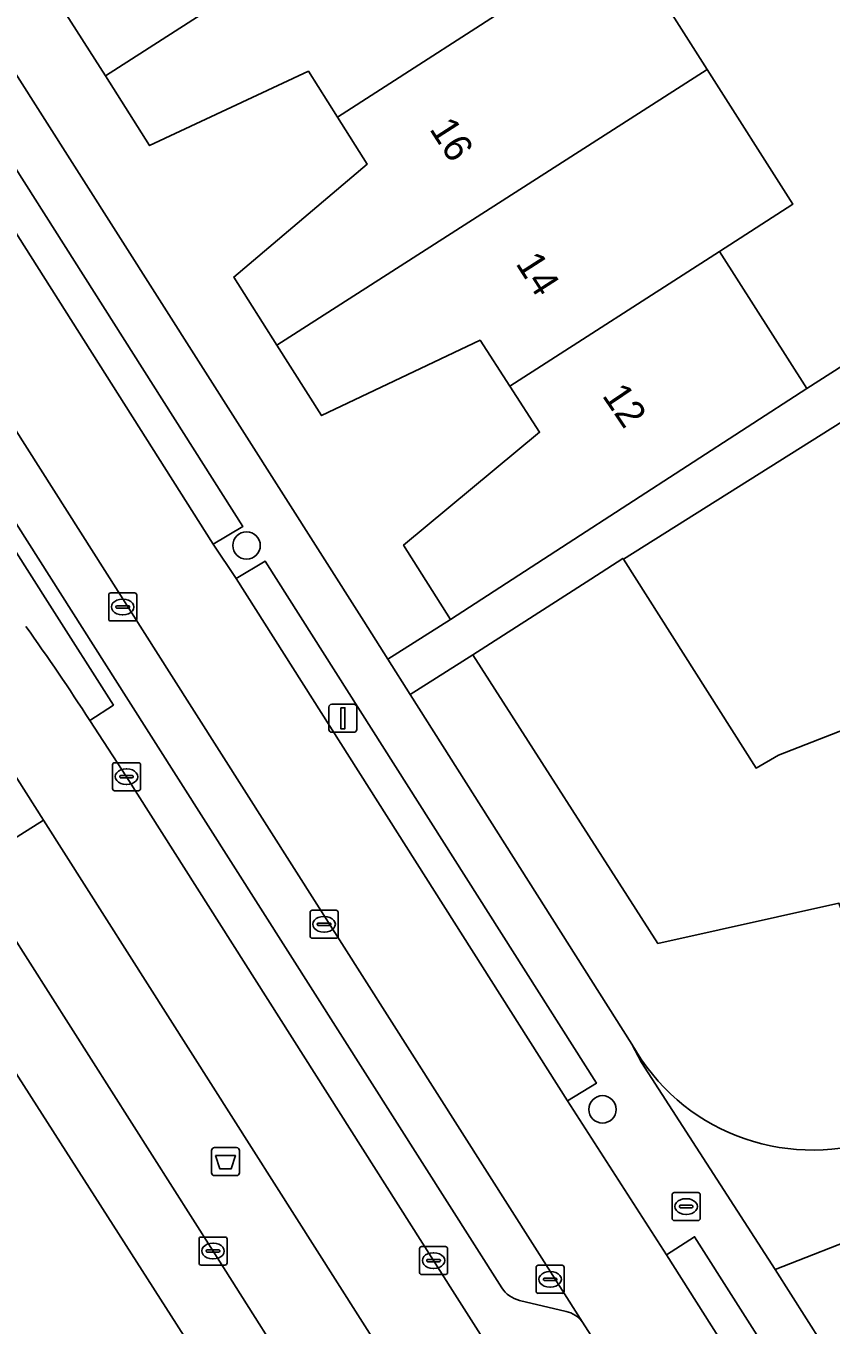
# Model space of a CAD drawing. Extents: x 159680 to 160786, y 387323 to 388340.
# Drawn here: x 159913.03 to 159941.76, y 387571.26 to 387617.6 of the extents above; entities that cross this region are included whole.
import ezdxf

# ---------------------------------------------------------------- set-up
doc = ezdxf.new("R2010")
doc.units = 0
for name, color, linetype in [('IMGEO_Afvalbak', 7, 'Continuous'), ('IMGEO_Berm_groen', 7, 'Continuous'), ('IMGEO_Boom', 7, 'Continuous'), ('IMGEO_Brandkraan', 7, 'Continuous'), ('IMGEO_Erf', 7, 'Continuous'), ('IMGEO_Fietspad_gesloten', 7, 'Continuous'), ('IMGEO_Kolk', 7, 'Continuous'), ('IMGEO_Lichtmast', 7, 'Continuous'), ('IMGEO_OVBaan_gesloten', 7, 'Continuous'), ('IMGEO_Pand', 7, 'Continuous'), ('IMGEO_Pand_nummerreeks', 7, 'Continuous'), ('IMGEO_Rijbaan_lokaal_open', 7, 'Continuous'), ('IMGEO_Rijbaan_regionaal_gesloten', 7, 'Continuous'), ('IMGEO_Verkeerseiland_groen', 7, 'Continuous'), ('IMGEO_Voetpad_open', 7, 'Continuous')]:
    doc.layers.add(name, color=color, linetype=linetype)

msp = doc.modelspace()

# ---------------------------------------------------------------- linework, layer by layer
at = {"layer": 'IMGEO_Afvalbak'}
for p, q in [((159919.759, 387577.588), (159920.549, 387577.588)), ((159920.549, 387577.588), (159919.759, 387577.588)), ((159919.659, 387576.688), (159919.659, 387577.488)), ((159919.659, 387577.488), (159919.659, 387576.688)), ((159920.649, 387577.488), (159920.649, 387576.688)), ((159920.649, 387576.688), (159920.649, 387577.488)), ((159920.549, 387576.588), (159919.759, 387576.588)), ((159919.759, 387576.588), (159920.549, 387576.588))]:
    msp.add_line(p, q, dxfattribs=at)
msp.add_lwpolyline([(159919.802, 387577.302), (159920.506, 387577.302), (159920.357, 387576.832), (159919.951, 387576.832), (159919.802, 387577.302)], dxfattribs=at)
for centre, start, end in [((159919.759, 387577.488), 90, 180), ((159919.759, 387577.488), 90, 180), ((159920.549, 387577.488), 0, 90), ((159920.549, 387577.488), 360, 90), ((159919.759, 387576.688), 180, 270), ((159919.759, 387576.688), 180, 270), ((159920.549, 387576.688), 270, 0), ((159920.549, 387576.688), 270, 0)]:
    msp.add_arc(centre, 0.1, start, end, dxfattribs=at)
at = {"layer": 'IMGEO_Berm_groen'}
msp.add_lwpolyline([(159915.314, 387592.825), (159916.154, 387593.379), (159913.887, 387596.942), (159902.311, 387615.135), (159894.697, 387627.102), (159893.433, 387629.088), (159887.557, 387638.32), (159869.453, 387666.765)], dxfattribs=at)
msp.add_arc((159835.583, 387541.077), 95.052, 32.98488, 35.42971, dxfattribs=at)
at = {"layer": 'IMGEO_Boom'}
for centre in [(159920.906, 387599.069), (159933.606, 387578.953)]:
    msp.add_circle(centre, 0.489, dxfattribs=at)
at = {"layer": 'IMGEO_Brandkraan'}
for p, q in [((159936.09, 387575.061), (159936.09, 387575.913)), ((159936.165, 387575.987), (159937.017, 387575.987)), ((159936.578, 387575.767), (159936.603, 387575.767)), ((159937.091, 387575.913), (159937.091, 387575.061)), ((159936.349, 387575.481), (159936.349, 387575.493)), ((159936.787, 387575.444), (159936.389, 387575.444)), ((159936.392, 387575.53), (159936.79, 387575.53)), ((159936.601, 387575.207), (159936.576, 387575.207)), ((159936.833, 387575.493), (159936.833, 387575.481)), ((159937.017, 387574.987), (159936.165, 387574.987))]:
    msp.add_line(p, q, dxfattribs=at)
for points in [[(159936.09, 387575.061), (159936.09, 387575.913)], [(159936.165, 387575.987), (159937.017, 387575.987)], [(159937.091, 387575.913), (159937.091, 387575.061)], [(159937.017, 387574.987), (159936.165, 387574.987)]]:
    msp.add_lwpolyline(points, dxfattribs=at)
for centre, radius, start, end in [((159936.167, 387575.911), 0.0765, 91.552, 178.448), ((159936.167, 387575.911), 0.0765, 91.552, 178.448), ((159937.015, 387575.911), 0.0765, 1.552, 88.448), ((159937.015, 387575.911), 0.0765, 1.552, 88.448), ((159936.389, 387575.49), 0.0403, 85.8775, 175.7526), ((159936.386, 387575.48), 0.0366, 178.938, 274.7102), ((159936.79, 387575.487), 0.043, 264.8664, 352.4533), ((159936.794, 387575.492), 0.0386, 1.7309, 96.639), ((159936.167, 387575.063), 0.0765, 181.552, 268.448), ((159936.167, 387575.063), 0.0765, 181.552, 268.448), ((159937.015, 387575.063), 0.0765, 271.552, 358.448), ((159937.015, 387575.063), 0.0765, 271.552, 358.448)]:
    msp.add_arc(centre, radius, start, end, dxfattribs=at)
for centre, major_axis, ratio, start_param, end_param in [((159936.577, 387575.487), (-0.387, 0.002), 0.722429, 4.712389, 7.853982), ((159936.602, 387575.487), (-0.39, 0.002), 0.717154, 1.570796, 4.712389)]:
    msp.add_ellipse(centre, major_axis=major_axis, ratio=ratio, start_param=start_param, end_param=end_param, dxfattribs=at)
at = {"layer": 'IMGEO_Erf'}
for points in [[(159851.67, 387712.351), (159896.117, 387729.631), (159924.469, 387675.163), (159926.035, 387672.47), (159927.099, 387670.64), (159953.086, 387620.379), (159955.937, 387621.819), (159957.442, 387618.839), (159954.62, 387617.413), (159956.995, 387612.819), (159934.354, 387598.58), (159939.083, 387591.13), (159939.886, 387591.593), (159945.399, 387593.747), (159950.72, 387595.826), (159949.438, 387599.036), (159954.791, 387601.128), (159960.205, 387603.244), (159961.523, 387600.048), (159965.138, 387590.739), (159973.488, 387594.014), (159974.96, 387590.333), (159988.008, 387595.398), (159930.533, 387742.858)], [(159903.748, 387629.93), (159913.458, 387614.655), (159925.086, 387596.373), (159925.947, 387595.016), (159928.179, 387596.432), (159926.509, 387599.086), (159931.361, 387603.112), (159930.299, 387604.753), (159929.239, 387606.391), (159923.584, 387603.705), (159921.987, 387606.219), (159920.446, 387608.643), (159925.208, 387612.669), (159924.147, 387614.348), (159923.112, 387615.987), (159917.445, 387613.338), (159915.867, 387615.823), (159914.269, 387618.34)], [(159934.281, 387620.864), (159937.345, 387616.048), (159940.399, 387611.247), (159937.783, 387609.561), (159940.891, 387604.676), (159954.734, 387613.511)], [(159966.496, 387587.046), (159965.624, 387589.351), (159962.251, 387588.069), (159961.175, 387590.262), (159959.276, 387589.552), (159957.484, 387588.881), (159958.089, 387586.438), (159954.869, 387585.152), (159951.725, 387583.897), (159950.56, 387586.14), (159948.639, 387585.399), (159943.229, 387583.314), (159942.044, 387586.307), (159935.586, 387584.871), (159928.982, 387595.169), (159926.748, 387593.752), (159934.656, 387581.284)]]:
    msp.add_lwpolyline(points, dxfattribs=at)
msp.add_arc((159941.083, 387584.853), 7.351, 209.046, 288.185, dxfattribs=at)
at = {"layer": 'IMGEO_Fietspad_gesloten'}
for points in [[(159858.565, 387688.232), (159871.375, 387668.071), (159896.663, 387628.381), (159918.222, 387594.432), (159932.893, 387571.356), (159934.024, 387569.601), (159936.643, 387565.432), (159937.134, 387564.769), (159945, 387552.043)], [(159945.513, 387558.561), (159944.983, 387559.416), (159943.701, 387561.424), (159941.773, 387564.475), (159935.889, 387573.759), (159932.362, 387579.26), (159920.539, 387597.888), (159919.709, 387599.113), (159908.409, 387616.936), (159907.589, 387618.24), (159896.34, 387635.958), (159895.454, 387637.315), (159883.934, 387655.5)]]:
    msp.add_lwpolyline(points, dxfattribs=at)
at = {"layer": 'IMGEO_Kolk'}
for p, q in [((159915.985, 387596.451), (159915.985, 387597.303)), ((159916.06, 387597.377), (159916.912, 387597.377)), ((159916.473, 387597.157), (159916.498, 387597.157)), ((159916.986, 387597.303), (159916.986, 387596.451)), ((159916.244, 387596.871), (159916.244, 387596.883)), ((159916.682, 387596.834), (159916.284, 387596.834)), ((159916.287, 387596.92), (159916.685, 387596.92)), ((159916.496, 387596.597), (159916.471, 387596.597)), ((159916.728, 387596.883), (159916.728, 387596.871)), ((159916.912, 387596.377), (159916.06, 387596.377)), ((159916.121, 387590.395), (159916.121, 387591.247)), ((159916.196, 387591.321), (159917.048, 387591.321)), ((159916.609, 387591.101), (159916.634, 387591.101)), ((159917.122, 387591.247), (159917.122, 387590.395)), ((159916.38, 387590.815), (159916.38, 387590.827)), ((159916.818, 387590.778), (159916.42, 387590.778)), ((159916.423, 387590.864), (159916.821, 387590.864)), ((159916.632, 387590.541), (159916.607, 387590.541)), ((159916.864, 387590.827), (159916.864, 387590.815)), ((159917.048, 387590.321), (159916.196, 387590.321)), ((159923.171, 387585.131), (159923.171, 387585.983)), ((159923.246, 387586.057), (159924.098, 387586.057)), ((159923.659, 387585.837), (159923.684, 387585.837)), ((159924.172, 387585.983), (159924.172, 387585.131)), ((159923.43, 387585.551), (159923.43, 387585.563)), ((159923.868, 387585.514), (159923.47, 387585.514)), ((159923.473, 387585.6), (159923.871, 387585.6)), ((159923.914, 387585.563), (159923.914, 387585.551)), ((159924.098, 387585.057), (159923.246, 387585.057)), ((159923.682, 387585.277), (159923.657, 387585.277)), ((159919.208, 387573.473), (159919.208, 387574.325)), ((159919.283, 387574.399), (159920.135, 387574.399)), ((159920.209, 387574.325), (159920.209, 387573.473)), ((159919.467, 387573.893), (159919.467, 387573.905)), ((159919.905, 387573.856), (159919.507, 387573.856)), ((159919.51, 387573.942), (159919.908, 387573.942)), ((159919.696, 387574.179), (159919.721, 387574.179)), ((159919.951, 387573.905), (159919.951, 387573.893)), ((159927.077, 387573.132), (159927.077, 387573.984)), ((159927.152, 387574.058), (159928.004, 387574.058)), ((159927.565, 387573.838), (159927.59, 387573.838)), ((159928.078, 387573.984), (159928.078, 387573.132)), ((159920.135, 387573.399), (159919.283, 387573.399)), ((159919.719, 387573.619), (159919.694, 387573.619)), ((159927.336, 387573.552), (159927.336, 387573.564)), ((159927.774, 387573.515), (159927.376, 387573.515)), ((159927.379, 387573.601), (159927.777, 387573.601)), ((159927.82, 387573.564), (159927.82, 387573.552)), ((159931.311, 387573.39), (159932.163, 387573.39)), ((159928.004, 387573.058), (159927.152, 387573.058)), ((159927.588, 387573.278), (159927.563, 387573.278)), ((159931.236, 387572.464), (159931.236, 387573.316)), ((159931.495, 387572.884), (159931.495, 387572.896)), ((159931.538, 387572.933), (159931.936, 387572.933)), ((159931.724, 387573.17), (159931.749, 387573.17)), ((159931.979, 387572.896), (159931.979, 387572.884)), ((159932.237, 387573.316), (159932.237, 387572.464)), ((159931.933, 387572.847), (159931.535, 387572.847)), ((159931.747, 387572.61), (159931.722, 387572.61)), ((159932.163, 387572.39), (159931.311, 387572.39))]:
    msp.add_line(p, q, dxfattribs=at)
for points in [[(159915.985, 387596.451), (159915.985, 387597.303)], [(159916.06, 387597.377), (159916.912, 387597.377)], [(159916.986, 387597.303), (159916.986, 387596.451)], [(159916.912, 387596.377), (159916.06, 387596.377)], [(159916.121, 387590.395), (159916.121, 387591.247)], [(159916.196, 387591.321), (159917.048, 387591.321)], [(159917.122, 387591.247), (159917.122, 387590.395)], [(159917.048, 387590.321), (159916.196, 387590.321)], [(159923.171, 387585.131), (159923.171, 387585.983)], [(159923.246, 387586.057), (159924.098, 387586.057)], [(159924.172, 387585.983), (159924.172, 387585.131)], [(159924.098, 387585.057), (159923.246, 387585.057)], [(159919.208, 387573.473), (159919.208, 387574.325)], [(159919.283, 387574.399), (159920.135, 387574.399)], [(159920.209, 387574.325), (159920.209, 387573.473)], [(159927.077, 387573.132), (159927.077, 387573.984)], [(159927.152, 387574.058), (159928.004, 387574.058)], [(159928.078, 387573.984), (159928.078, 387573.132)], [(159920.135, 387573.399), (159919.283, 387573.399)], [(159931.311, 387573.39), (159932.163, 387573.39)], [(159928.004, 387573.058), (159927.152, 387573.058)], [(159931.236, 387572.464), (159931.236, 387573.316)], [(159932.237, 387573.316), (159932.237, 387572.464)], [(159932.163, 387572.39), (159931.311, 387572.39)]]:
    msp.add_lwpolyline(points, dxfattribs=at)
for centre, radius, start, end in [((159916.062, 387597.301), 0.0765, 91.552, 178.448), ((159916.062, 387597.301), 0.0765, 91.552, 178.448), ((159916.91, 387597.301), 0.0765, 1.552, 88.448), ((159916.91, 387597.301), 0.0765, 1.552, 88.448), ((159916.284, 387596.88), 0.0403, 85.8775, 175.7526), ((159916.281, 387596.87), 0.0366, 178.938, 274.7102), ((159916.685, 387596.877), 0.043, 264.8664, 352.4533), ((159916.689, 387596.882), 0.0386, 1.7309, 96.639), ((159916.062, 387596.453), 0.0765, 181.552, 268.448), ((159916.062, 387596.453), 0.0765, 181.552, 268.448), ((159916.91, 387596.453), 0.0765, 271.552, 358.448), ((159916.91, 387596.453), 0.0765, 271.552, 358.448), ((159916.198, 387591.245), 0.0765, 91.552, 178.448), ((159916.198, 387591.245), 0.0765, 91.552, 178.448), ((159917.046, 387591.245), 0.0765, 1.552, 88.448), ((159917.046, 387591.245), 0.0765, 1.552, 88.448), ((159916.42, 387590.824), 0.0403, 85.8775, 175.7526), ((159916.417, 387590.814), 0.0366, 178.938, 274.7102), ((159916.821, 387590.821), 0.043, 264.8664, 352.4533), ((159916.825, 387590.826), 0.0386, 1.7309, 96.639), ((159916.198, 387590.397), 0.0765, 181.552, 268.448), ((159916.198, 387590.397), 0.0765, 181.552, 268.448), ((159917.046, 387590.397), 0.0765, 271.552, 358.448), ((159917.046, 387590.397), 0.0765, 271.552, 358.448), ((159923.248, 387585.981), 0.0765, 91.552, 178.448), ((159923.248, 387585.981), 0.0765, 91.552, 178.448), ((159924.096, 387585.981), 0.0765, 1.552, 88.448), ((159924.096, 387585.981), 0.0765, 1.552, 88.448), ((159923.47, 387585.56), 0.0403, 85.8775, 175.7526), ((159923.467, 387585.55), 0.0366, 178.938, 274.7102), ((159923.871, 387585.557), 0.043, 264.8664, 352.4533), ((159923.875, 387585.562), 0.0386, 1.7309, 96.639), ((159923.248, 387585.133), 0.0765, 181.552, 268.448), ((159923.248, 387585.133), 0.0765, 181.552, 268.448), ((159924.096, 387585.133), 0.0765, 271.552, 358.448), ((159924.096, 387585.133), 0.0765, 271.552, 358.448), ((159919.285, 387574.323), 0.0765, 91.552, 178.448), ((159919.285, 387574.323), 0.0765, 91.552, 178.448), ((159920.133, 387574.323), 0.0765, 1.552, 88.448), ((159920.133, 387574.323), 0.0765, 1.552, 88.448), ((159919.507, 387573.902), 0.0403, 85.8775, 175.7526), ((159919.504, 387573.892), 0.0366, 178.938, 274.7102), ((159919.908, 387573.899), 0.043, 264.8664, 352.4533), ((159919.912, 387573.904), 0.0386, 1.7309, 96.639), ((159927.154, 387573.982), 0.0765, 91.552, 178.448), ((159927.154, 387573.982), 0.0765, 91.552, 178.448), ((159928.002, 387573.982), 0.0765, 1.552, 88.448), ((159928.002, 387573.982), 0.0765, 1.552, 88.448), ((159919.285, 387573.475), 0.0765, 181.552, 268.448), ((159919.285, 387573.475), 0.0765, 181.552, 268.448), ((159920.133, 387573.475), 0.0765, 271.552, 358.448), ((159920.133, 387573.475), 0.0765, 271.552, 358.448), ((159927.376, 387573.561), 0.0403, 85.8775, 175.7526), ((159927.373, 387573.551), 0.0366, 178.938, 274.7102), ((159927.777, 387573.558), 0.043, 264.8664, 352.4533), ((159927.781, 387573.563), 0.0386, 1.7309, 96.639), ((159931.313, 387573.314), 0.0765, 91.552, 178.448), ((159931.313, 387573.314), 0.0765, 91.552, 178.448), ((159932.161, 387573.314), 0.0765, 1.552, 88.448), ((159932.161, 387573.314), 0.0765, 1.552, 88.448), ((159927.154, 387573.134), 0.0765, 181.552, 268.448), ((159927.154, 387573.134), 0.0765, 181.552, 268.448), ((159928.002, 387573.134), 0.0765, 271.552, 358.448), ((159928.002, 387573.134), 0.0765, 271.552, 358.448), ((159931.535, 387572.893), 0.0403, 85.8775, 175.7526), ((159931.532, 387572.883), 0.0366, 178.938, 274.7102), ((159931.936, 387572.89), 0.043, 264.8664, 352.4533), ((159931.94, 387572.895), 0.0386, 1.7309, 96.639), ((159931.313, 387572.466), 0.0765, 181.552, 268.448), ((159931.313, 387572.466), 0.0765, 181.552, 268.448), ((159932.161, 387572.466), 0.0765, 271.552, 358.448), ((159932.161, 387572.466), 0.0765, 271.552, 358.448)]:
    msp.add_arc(centre, radius, start, end, dxfattribs=at)
for centre, major_axis, ratio, start_param, end_param in [((159916.472, 387596.877), (-0.387, 0.002), 0.722429, 4.712389, 7.853982), ((159916.497, 387596.877), (-0.39, 0.002), 0.717154, 1.570796, 4.712389), ((159916.608, 387590.821), (-0.387, 0.002), 0.722429, 4.712389, 7.853982), ((159916.633, 387590.821), (-0.39, 0.002), 0.717154, 1.570796, 4.712389), ((159923.658, 387585.557), (-0.387, 0.002), 0.722429, 4.712389, 7.853982), ((159923.683, 387585.557), (-0.39, 0.002), 0.717154, 1.570796, 4.712389), ((159919.695, 387573.899), (-0.387, 0.002), 0.722429, 4.712389, 7.853982), ((159919.72, 387573.899), (-0.39, 0.002), 0.717154, 1.570796, 4.712389), ((159927.564, 387573.558), (-0.387, 0.002), 0.722429, 4.712389, 7.853982), ((159927.589, 387573.558), (-0.39, 0.002), 0.717154, 1.570796, 4.712389), ((159931.723, 387572.89), (-0.387, 0.002), 0.722429, 4.712389, 7.853982), ((159931.748, 387572.89), (-0.39, 0.002), 0.717154, 1.570796, 4.712389)]:
    msp.add_ellipse(centre, major_axis=major_axis, ratio=ratio, start_param=start_param, end_param=end_param, dxfattribs=at)
at = {"layer": 'IMGEO_Lichtmast'}
for p, q in [((159923.844, 387592.506), (159923.844, 387593.306)), ((159923.844, 387593.306), (159923.844, 387592.506)), ((159923.944, 387593.406), (159924.734, 387593.406)), ((159924.734, 387593.406), (159923.944, 387593.406)), ((159924.834, 387593.306), (159924.834, 387592.506)), ((159924.834, 387592.506), (159924.834, 387593.306)), ((159924.734, 387592.406), (159923.944, 387592.406)), ((159923.944, 387592.406), (159924.734, 387592.406))]:
    msp.add_line(p, q, dxfattribs=at)
msp.add_lwpolyline([(159924.264, 387593.281), (159924.414, 387593.281), (159924.414, 387592.531), (159924.264, 387592.531), (159924.264, 387593.281)], dxfattribs=at)
for centre, start, end in [((159923.944, 387593.306), 90, 180), ((159923.944, 387593.306), 90, 180), ((159924.734, 387593.306), 0, 90), ((159924.734, 387593.306), 360, 90), ((159923.944, 387592.506), 180, 270), ((159923.944, 387592.506), 180, 270), ((159924.734, 387592.506), 270, 0), ((159924.734, 387592.506), 270, 0)]:
    msp.add_arc(centre, 0.1, start, end, dxfattribs=at)
at = {"layer": 'IMGEO_OVBaan_gesloten'}
for points in [[(159858.121, 387669.257), (159855.36, 387672.605), (159852.108, 387676.163), (159883.278, 387626.179), (159920.558, 387567.925), (159984.842, 387467.474), (160065.277, 387340.998)], [(160065.277, 387340.998), (160066.652, 387341.76), (160065.959, 387342.848), (160051.196, 387366.436), (160037.469, 387388.37), (160035.007, 387392.266), (160025.491, 387407.303), (159999.061, 387448.992), (159999.203, 387449.069), (159985.84, 387470.05), (159937.564, 387546.059), (159937.458, 387545.975), (159928.344, 387560.272), (159926.726, 387562.813), (159919.709, 387573.899), (159910.99, 387587.597), (159899.844, 387605.107), (159900.012, 387605.234), (159869.099, 387654.066)]]:
    msp.add_lwpolyline(points, dxfattribs=at)
at = {"layer": 'IMGEO_Pand'}
for points in [[(159928.6, 387623.996), (159925.638, 387628.652), (159925.546, 387628.796), (159919.72, 387625.08), (159918.018, 387623.994), (159919.12, 387622.302), (159914.269, 387618.34), (159915.867, 387615.823)], [(159931.661, 387619.185), (159928.6, 387623.996), (159915.867, 387615.823), (159917.445, 387613.338), (159923.112, 387615.987), (159924.147, 387614.348)], [(159924.147, 387614.348), (159925.208, 387612.669), (159920.446, 387608.643), (159921.987, 387606.219), (159937.345, 387616.048), (159934.281, 387620.864), (159931.661, 387619.185)], [(159937.783, 387609.561), (159940.399, 387611.247), (159937.345, 387616.048), (159921.987, 387606.219), (159923.584, 387603.705), (159929.239, 387606.391), (159930.299, 387604.753)], [(159930.299, 387604.753), (159931.361, 387603.112), (159926.509, 387599.086), (159928.179, 387596.432), (159932.375, 387599.153), (159940.891, 387604.676), (159937.783, 387609.561)], [(159945.399, 387593.747), (159939.886, 387591.593), (159939.083, 387591.13), (159934.354, 387598.58), (159934.337, 387598.607), (159933.19, 387597.871), (159928.982, 387595.169), (159935.586, 387584.871), (159942.044, 387586.307), (159943.229, 387583.314), (159948.639, 387585.399)]]:
    msp.add_lwpolyline(points, close=True, dxfattribs=at)
at = {"layer": 'IMGEO_Rijbaan_lokaal_open'}
msp.add_lwpolyline([(159958.894, 387580.805), (159946.457, 387575.861), (159939.772, 387573.244), (159943.683, 387567.084), (159951.185, 387571.957), (159958.182, 387574.695)], dxfattribs=at)
at = {"layer": 'IMGEO_Rijbaan_regionaal_gesloten'}
for points in [[(159934.806, 387561.827), (159933.794, 387563.651), (159933.608, 387563.981), (159933.422, 387564.311), (159932.638, 387565.597), (159928.176, 387572.617), (159927.578, 387573.558), (159916.622, 387590.821), (159915.314, 387592.825)], [(159911.794, 387592.201), (159913.655, 387589.274), (159929.395, 387564.514), (159929.83, 387563.83), (159930.599, 387562.585), (159930.974, 387561.949), (159928.344, 387560.272), (159937.458, 387545.975), (159937.564, 387546.059), (159985.84, 387470.05), (159999.203, 387449.069), (159999.616, 387449.328)]]:
    msp.add_lwpolyline(points, dxfattribs=at)
msp.add_arc((159835.583, 387541.077), 95.052, 32.98488, 35.42971, dxfattribs=at)
at = {"layer": 'IMGEO_Verkeerseiland_groen'}
msp.add_lwpolyline([(159901.556, 387604.496), (159900.453, 387605.47), (159900.012, 387605.234), (159899.844, 387605.107), (159910.99, 387587.597), (159913.655, 387589.274), (159911.794, 387592.201)], dxfattribs=at)
at = {"layer": 'IMGEO_Voetpad_open'}
for points in [[(159943.683, 387567.084), (159939.772, 387573.244), (159934.994, 387580.626), (159934.656, 387581.284), (159926.748, 387593.752), (159925.947, 387595.016), (159925.086, 387596.373), (159913.458, 387614.655), (159903.748, 387629.93), (159892.284, 387647.962), (159880.486, 387666.503), (159871.272, 387681.013), (159866.365, 387688.698)], [(159932.893, 387571.356), (159918.222, 387594.432), (159896.663, 387628.381), (159871.375, 387668.071), (159858.565, 387688.232)], [(159856.345, 387687.342), (159856.448, 387687.183), (159856.552, 387687.024), (159869.453, 387666.765), (159887.557, 387638.32), (159893.433, 387629.088), (159894.697, 387627.102), (159902.311, 387615.135), (159913.887, 387596.942), (159916.154, 387593.379), (159915.314, 387592.825), (159916.622, 387590.821), (159927.578, 387573.558), (159928.176, 387572.617), (159932.638, 387565.597), (159933.422, 387564.311), (159933.608, 387563.981), (159933.794, 387563.651), (159936.643, 387565.432), (159934.024, 387569.601), (159932.893, 387571.356)], [(159856.768, 387687.721), (159856.897, 387687.521), (159857.025, 387687.322), (159869.914, 387667.073), (159895.175, 387627.432), (159916.611, 387593.674), (159930.011, 387572.581)], [(159930.011, 387572.581), (159916.611, 387593.674), (159895.175, 387627.432), (159869.914, 387667.073)], [(159884.972, 387656.109), (159896.483, 387637.94), (159895.454, 387637.315), (159896.34, 387635.958), (159897.351, 387636.611), (159908.618, 387618.883), (159907.589, 387618.24), (159908.409, 387616.936), (159909.443, 387617.569), (159920.767, 387599.742), (159919.709, 387599.113), (159920.539, 387597.888), (159921.568, 387598.511), (159933.389, 387579.886), (159932.362, 387579.26), (159935.889, 387573.759), (159936.893, 387574.408), (159942.792, 387565.13)], [(159954.734, 387613.511), (159940.891, 387604.676), (159932.375, 387599.153), (159928.179, 387596.432), (159925.947, 387595.016), (159926.748, 387593.752), (159928.982, 387595.169), (159933.19, 387597.871), (159934.337, 387598.607), (159934.354, 387598.58), (159956.995, 387612.819)], [(159934.656, 387581.284), (159934.994, 387580.626), (159939.772, 387573.244), (159946.457, 387575.861), (159958.894, 387580.805), (159964.046, 387582.812), (159983.424, 387590.361)], [(159930.642, 387572.135), (159932.31, 387571.746)], [(159932.31, 387571.746), (159930.642, 387572.135)]]:
    msp.add_lwpolyline(points, dxfattribs=at)
for points in [[(159908.409, 387616.936), (159919.709, 387599.113), (159920.767, 387599.742), (159909.443, 387617.569)], [(159920.539, 387597.888), (159932.362, 387579.26), (159933.389, 387579.886), (159921.568, 387598.511)], [(159913.655, 387589.274), (159910.99, 387587.597), (159919.709, 387573.899), (159926.726, 387562.813), (159929.395, 387564.514)], [(159935.889, 387573.759), (159941.773, 387564.475), (159942.792, 387565.13), (159936.893, 387574.408)]]:
    msp.add_lwpolyline(points, close=True, dxfattribs=at)
for centre, radius, start, end in [((159941.083, 387584.853), 7.351, 209.046, 288.185), ((159930.919, 387573.197), 1.097, 214.1294, 255.3642), ((159930.919, 387573.197), 1.097, 214.1294, 255.3642), ((159932.091, 387570.788), 0.983, 35.3102, 77.1285), ((159932.091, 387570.788), 0.983, 35.3102, 77.1285)]:
    msp.add_arc(centre, radius, start, end, dxfattribs=at)

# ---------------------------------------------------------------- texts
at = {"layer": 'IMGEO_Pand_nummerreeks'}
for s, rotation, p in [('16', 302.6652, (159927.409, 387613.929)), ('14', 302.6652, (159930.485, 387609.131)), ('12', 304.0841, (159933.569, 387604.418))]:
    msp.add_text(s, height=1, rotation=rotation, dxfattribs=at).set_placement(p)

doc.saveas('drawing.dxf')
